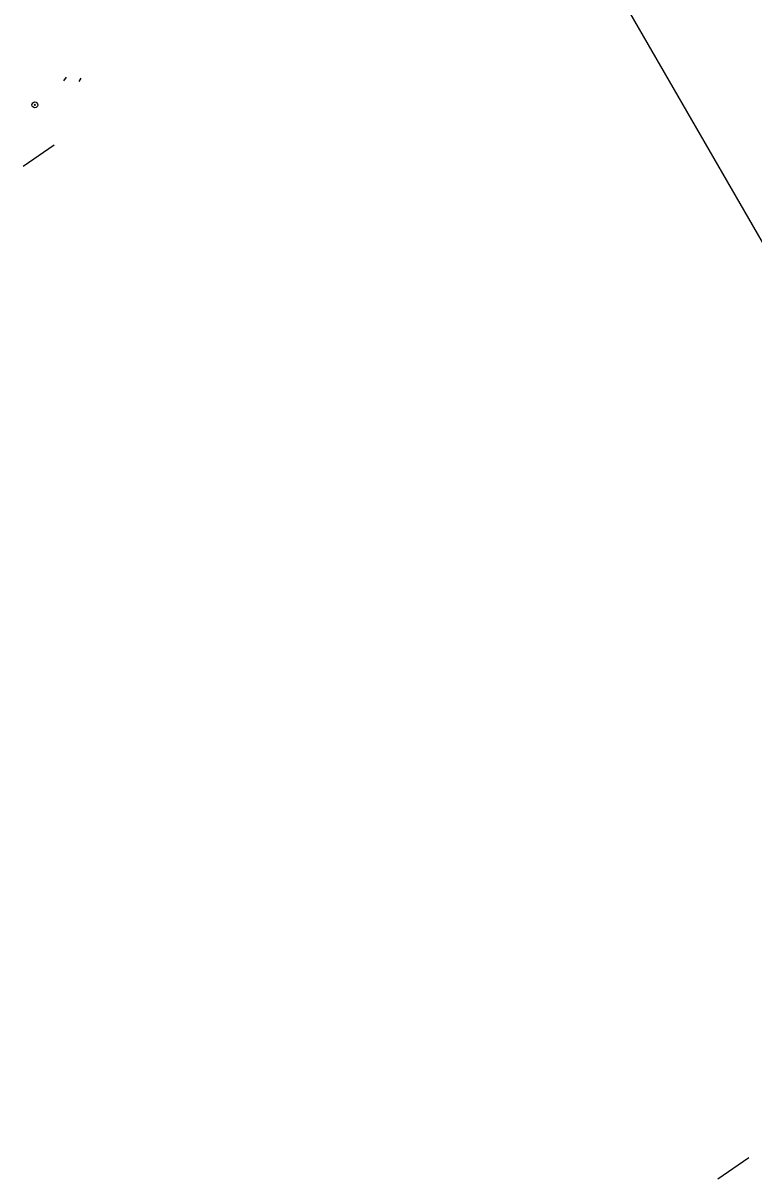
# Model space of a CAD drawing. Extents: x -469926 to -462499, y -1098642 to -1092733.
# Drawn here: x -466661.6 to -466536.6, y -1093657.6 to -1093460.1 of the extents above; entities that cross this region are included whole.
import ezdxf

# ---------------------------------------------------------------- set-up
doc = ezdxf.new("R2010")
doc.units = 0
for name, color, linetype in [('Vrstva 1', 7, 'Continuous'), ('Vrstva 13', 7, 'Continuous'), ('Vrstva 42', 7, 'Continuous')]:
    doc.layers.add(name, color=color, linetype=linetype)

msp = doc.modelspace()

# ---------------------------------------------------------------- linework, layer by layer
at = {"layer": 'Vrstva 1'}
for p, q in [((-466530.63, -1093505.28), (-466581.21, -1093417.53)), ((-466661.57, -1093484.52), (-466656.25, -1093480.87)), ((-466661.57, -1093484.52), (-466656.25, -1093480.87)), ((-466542.7, -1093657.64), (-466537.39, -1093653.99)), ((-466542.7, -1093657.64), (-466537.39, -1093653.99))]:
    msp.add_line(p, q, dxfattribs=at)
at = {"layer": 'Vrstva 13'}
for radius in [0.5, 0.1, 0.03]:
    msp.add_circle((-466659.55, -1093474.04), radius, dxfattribs=at)
at = {"layer": 'Vrstva 42'}
for p, q in [((-466654.59, -1093469.92), (-466654.12, -1093469.3)), ((-466651.97, -1093470.02), (-466651.61, -1093469.46))]:
    msp.add_line(p, q, dxfattribs=at)

doc.saveas('drawing.dxf')
